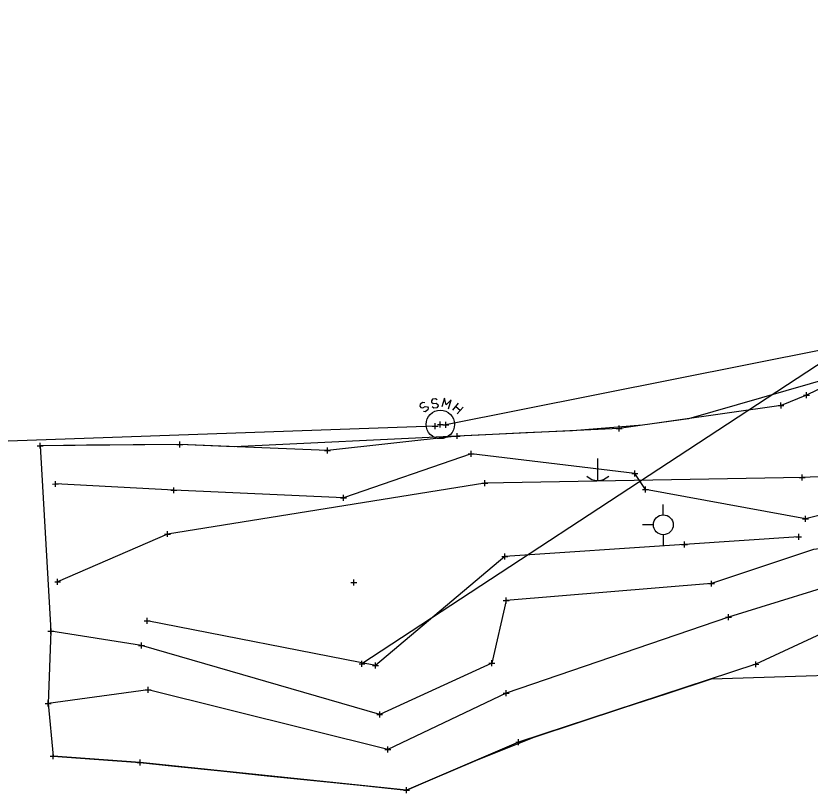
# Model space of a CAD drawing. Extents: x -1 to 1157254, y -1 to 2021979.
# Drawn here: x 1145896.5 to 1146066.6, y 2016356.4 to 2016522.8 of the extents above; entities that cross this region are included whole.
import ezdxf

# ---------------------------------------------------------------- set-up
doc = ezdxf.new("R2010")
doc.units = 0
for name, color, linetype in [('S_BUILDING_ANNOT', 7, 'Continuous'), ('S_CATCH_BASIN', 7, 'Continuous'), ('S_CONTOUR_ANNOT', 7, 'Continuous'), ('S_CONTOUR_MINOR', 7, 'Continuous'), ('S_CTL_TABLE', 7, 'Continuous'), ('S_DRIVEWAY_ANNOT', 7, 'Continuous'), ('S_EDGE_BITUMINOUS_ANNOT', 7, 'Continuous'), ('S_GAS_PUMP_ISLAND_ANNOT', 7, 'Continuous')]:
    doc.layers.add(name, color=color, linetype=linetype)

msp = doc.modelspace()

# ---------------------------------------------------------------- linework, layer by layer
at = {"layer": 'S_BUILDING_ANNOT'}
for p, q in [((1145985.67, 2016434.99), (1145986.94, 2016434.99)), ((1145985.67, 2016434.99), (1145986.94, 2016434.99)), ((1145986.31, 2016434.36), (1145986.31, 2016435.63)), ((1145986.31, 2016434.36), (1145986.31, 2016435.63)), ((1145986.31, 2016434.99), (1145986.31, 2016434.99)), ((1145986.31, 2016434.99), (1145986.31, 2016434.99)), ((1145986.77, 2016435.34), (1145988.04, 2016435.35)), ((1145987.4, 2016434.71), (1145987.4, 2016435.98)), ((1145987.4, 2016435.35), (1145987.4, 2016435.35)), ((1145987.92, 2016435.25), (1145989.19, 2016435.25)), ((1145987.92, 2016435.25), (1145989.19, 2016435.25)), ((1145988.56, 2016434.61), (1145988.56, 2016435.88)), ((1145988.56, 2016434.61), (1145988.56, 2016435.88)), ((1145988.56, 2016435.25), (1145988.56, 2016435.25)), ((1145988.56, 2016435.25), (1145988.56, 2016435.25)), ((1145993.35, 2016429.08), (1145994.62, 2016429.08)), ((1145993.99, 2016428.44), (1145993.98, 2016429.72)), ((1145993.99, 2016429.08), (1145993.99, 2016429.08)), ((1146028.45, 2016424.86), (1146029.73, 2016424.86)), ((1146029.09, 2016424.22), (1146029.09, 2016425.49)), ((1146029.09, 2016424.86), (1146029.09, 2016424.86)), ((1145904.99, 2016421.95), (1145904.99, 2016423.22)), ((1145904.35, 2016422.58), (1145905.62, 2016422.59)), ((1145904.99, 2016422.59), (1145904.99, 2016422.59)), ((1145930.29, 2016420.6), (1145930.29, 2016421.87)), ((1146030.72, 2016421.39), (1146031.99, 2016421.39)), ((1146031.35, 2016420.75), (1146031.35, 2016422.02)), ((1146031.35, 2016421.39), (1146031.35, 2016421.39)), ((1145929.65, 2016421.23), (1145930.93, 2016421.23)), ((1145930.29, 2016421.23), (1145930.29, 2016421.23)), ((1145966.68, 2016418.96), (1145966.67, 2016420.24)), ((1145966.04, 2016419.6), (1145967.31, 2016419.6)), ((1145966.67, 2016419.6), (1145966.67, 2016419.6)), ((1146064.99, 2016415.12), (1146066.27, 2016415.12)), ((1146065.63, 2016414.48), (1146065.63, 2016415.76)), ((1146065.63, 2016415.12), (1146065.63, 2016415.12)), ((1146044.82, 2016401.25), (1146046.1, 2016401.25)), ((1146045.46, 2016400.61), (1146045.46, 2016401.88)), ((1146045.46, 2016401.25), (1146045.46, 2016401.25)), ((1146000.85, 2016397.62), (1146002.12, 2016397.62)), ((1146001.49, 2016396.98), (1146001.49, 2016398.25)), ((1146001.49, 2016397.62), (1146001.49, 2016397.62)), ((1145903.3, 2016391.09), (1145904.58, 2016391.09)), ((1145903.94, 2016390.45), (1145903.94, 2016391.72)), ((1145903.94, 2016391.09), (1145903.94, 2016391.09)), ((1145922.77, 2016387.99), (1145924.04, 2016387.99)), ((1145923.4, 2016387.35), (1145923.4, 2016388.63)), ((1145923.4, 2016387.99), (1145923.4, 2016387.99)), ((1145969.98, 2016384.06), (1145971.25, 2016384.06)), ((1145970.62, 2016383.42), (1145970.62, 2016384.69)), ((1145970.62, 2016384.06), (1145970.62, 2016384.06)), ((1145997.78, 2016384.19), (1145999.06, 2016384.19)), ((1145998.42, 2016383.55), (1145998.42, 2016384.82)), ((1145998.42, 2016384.19), (1145998.42, 2016384.19)), ((1145974.41, 2016372.56), (1145974.41, 2016373.84)), ((1145973.77, 2016373.2), (1145975.04, 2016373.2)), ((1145974.41, 2016373.2), (1145974.41, 2016373.2))]:
    msp.add_line(p, q, dxfattribs=at)
at = {"layer": 'S_CATCH_BASIN'}
for p, q in [((1146021.07, 2016428.06), (1146021.07, 2016423.33)), ((1146035.16, 2016415.95), (1146035.16, 2016418.2)), ((1146033.06, 2016413.82), (1146030.74, 2016413.82)), ((1146035.23, 2016409.41), (1146035.23, 2016411.73))]:
    msp.add_line(p, q, dxfattribs=at)
msp.add_circle((1146035.16, 2016413.85), 2.13, dxfattribs=at)
msp.add_arc((1146021.13, 2016426.76), 3.41, 226.3972, 313.6028, dxfattribs=at)
at = {"layer": 'S_CONTOUR_ANNOT'}
msp.add_lwpolyline([(1148171.01, 2018007.64), (1148133.82, 2017978.13), (1147884.86, 2017790.18), (1147810.34, 2017733.24), (1147725.21, 2017658.34), (1147638.36, 2017588.8), (1147507.67, 2017474.52), (1147125.41, 2017140.99), (1145970.62, 2016384.06)], dxfattribs=at)
at = {"layer": 'S_CONTOUR_MINOR'}
for p, q in [((1145983.62, 2016440.03), (1145983.08, 2016439.65)), ((1145984.05, 2016439.96), (1145983.62, 2016440.03)), ((1145983.08, 2016439.65), (1145983, 2016439.26)), ((1145983, 2016439.26), (1145983.19, 2016438.99)), ((1145983.19, 2016438.99), (1145983.62, 2016438.87)), ((1145983.62, 2016438.87), (1145984.16, 2016439.22)), ((1145984.16, 2016439.22), (1145984.63, 2016439.14)), ((1145984.7, 2016438.45), (1145984.16, 2016438.06)), ((1145984.63, 2016439.14), (1145984.78, 2016438.87)), ((1145984.78, 2016438.87), (1145984.7, 2016438.45)), ((1145990.05, 2016438.41), (1145991.29, 2016439.88)), ((1145990.71, 2016439.18), (1145991.68, 2016438.37)), ((1145992.26, 2016439.07), (1145991.02, 2016437.59)), ((1145984.16, 2016438.06), (1145983.77, 2016438.14))]:
    msp.add_line(p, q, dxfattribs=at)
for points in [[(1146134.49, 2016464.35), (1145988.56, 2016435.25)], [(1145986.72, 2016440.58), (1145986.37, 2016440.85), (1145985.71, 2016440.77), (1145985.48, 2016440.42), (1145985.52, 2016440.11), (1145985.87, 2016439.8), (1145986.49, 2016439.92), (1145986.87, 2016439.61), (1145986.91, 2016439.3), (1145986.64, 2016438.91), (1145986.02, 2016438.83), (1145985.67, 2016439.11)], [(1145989.16, 2016438.72), (1145989.7, 2016440.58), (1145988.65, 2016439.57), (1145988.27, 2016441), (1145987.72, 2016439.14)], [(1145986.31, 2016434.99), (1145742.29, 2016426.39)]]:
    msp.add_lwpolyline(points, dxfattribs=at)
msp.add_circle((1145987.4, 2016435.35), 3.05, dxfattribs=at)
at = {"layer": 'S_CTL_TABLE'}
for p, q in [((1146065.85, 2016440.97), (1146065.85, 2016442.24)), ((1146060.38, 2016438.76), (1146060.37, 2016440.03)), ((1146065.21, 2016441.6), (1146066.48, 2016441.6)), ((1146065.85, 2016441.6), (1146065.85, 2016441.6)), ((1146059.74, 2016439.4), (1146061.01, 2016439.4)), ((1146060.38, 2016439.4), (1146060.38, 2016439.4)), ((1146025.7, 2016433.81), (1146025.7, 2016435.08)), ((1145991.04, 2016432.23), (1145991.04, 2016433.5)), ((1146025.06, 2016434.45), (1146026.33, 2016434.45)), ((1146025.7, 2016434.45), (1146025.7, 2016434.45)), ((1145931.6, 2016430.41), (1145931.6, 2016431.69)), ((1145990.4, 2016432.86), (1145991.68, 2016432.86)), ((1145991.04, 2016432.86), (1145991.04, 2016432.86)), ((1145901.04, 2016430.79), (1145902.31, 2016430.79)), ((1145901.68, 2016430.16), (1145901.68, 2016431.43)), ((1145901.68, 2016430.79), (1145901.68, 2016430.79)), ((1145930.96, 2016431.05), (1145932.23, 2016431.05)), ((1145931.6, 2016431.05), (1145931.6, 2016431.05)), ((1145963.24, 2016429.13), (1145963.23, 2016430.41)), ((1145962.6, 2016429.77), (1145963.87, 2016429.77)), ((1145963.24, 2016429.77), (1145963.24, 2016429.77)), ((1145996.92, 2016422.12), (1145996.92, 2016423.39)), ((1146064.3, 2016424.01), (1146065.58, 2016424.01)), ((1146064.94, 2016423.37), (1146064.94, 2016424.64)), ((1146064.94, 2016424.01), (1146064.94, 2016424.01)), ((1145996.28, 2016422.75), (1145997.56, 2016422.76)), ((1145996.92, 2016422.75), (1145996.92, 2016422.75)), ((1145928.35, 2016411.87), (1145929.62, 2016411.87)), ((1145928.99, 2016411.24), (1145928.99, 2016412.51)), ((1145928.99, 2016411.87), (1145928.99, 2016411.87)), ((1146063.52, 2016411.25), (1146064.8, 2016411.25)), ((1146064.16, 2016410.61), (1146064.16, 2016411.89)), ((1146064.16, 2016411.25), (1146064.16, 2016411.25)), ((1146039.08, 2016409.62), (1146040.35, 2016409.62)), ((1146039.72, 2016408.98), (1146039.71, 2016410.26)), ((1146039.71, 2016409.62), (1146039.71, 2016409.62)), ((1146001.21, 2016406.45), (1146001.21, 2016407.72)), ((1146000.58, 2016407.08), (1146001.85, 2016407.09)), ((1146001.21, 2016407.09), (1146001.21, 2016407.09)), ((1145904.79, 2016401.6), (1145906.06, 2016401.61)), ((1145905.43, 2016400.97), (1145905.42, 2016402.24)), ((1145905.42, 2016401.61), (1145905.42, 2016401.61)), ((1145968.22, 2016401.52), (1145969.49, 2016401.52)), ((1145968.86, 2016400.88), (1145968.86, 2016402.15)), ((1145968.86, 2016401.52), (1145968.86, 2016401.52)), ((1146049.16, 2016393.44), (1146049.16, 2016394.71)), ((1145923.99, 2016393.28), (1145925.26, 2016393.28)), ((1145924.63, 2016392.65), (1145924.62, 2016393.92)), ((1145924.62, 2016393.28), (1145924.62, 2016393.28)), ((1146048.52, 2016394.08), (1146049.8, 2016394.08)), ((1146049.16, 2016394.08), (1146049.16, 2016394.08)), ((1145973.53, 2016383.04), (1145973.53, 2016384.32)), ((1146054.34, 2016383.96), (1146055.61, 2016383.97)), ((1146054.98, 2016383.33), (1146054.97, 2016384.6)), ((1146054.98, 2016383.97), (1146054.98, 2016383.97)), ((1145972.9, 2016383.68), (1145974.17, 2016383.68)), ((1145973.53, 2016383.68), (1145973.53, 2016383.68)), ((1145924.81, 2016377.87), (1145924.81, 2016379.14)), ((1145924.18, 2016378.51), (1145925.45, 2016378.51)), ((1145924.81, 2016378.51), (1145924.81, 2016378.51)), ((1146000.88, 2016377.79), (1146002.15, 2016377.79)), ((1146001.52, 2016377.15), (1146001.52, 2016378.43)), ((1146001.52, 2016377.79), (1146001.52, 2016377.79)), ((1145902.76, 2016375.57), (1145904.03, 2016375.58)), ((1145903.4, 2016374.94), (1145903.4, 2016376.21)), ((1145903.4, 2016375.57), (1145903.4, 2016375.57)), ((1146003.54, 2016367.31), (1146004.82, 2016367.32)), ((1146004.18, 2016366.68), (1146004.18, 2016367.95)), ((1146004.18, 2016367.31), (1146004.18, 2016367.31)), ((1145975.51, 2016365.71), (1145976.79, 2016365.71)), ((1145976.15, 2016365.07), (1145976.15, 2016366.34)), ((1145976.15, 2016365.71), (1145976.15, 2016365.71)), ((1145903.82, 2016364.28), (1145905.09, 2016364.29)), ((1145904.45, 2016363.65), (1145904.45, 2016364.92)), ((1145904.45, 2016364.29), (1145904.45, 2016364.29)), ((1145923.13, 2016362.3), (1145923.12, 2016363.57)), ((1145922.49, 2016362.93), (1145923.76, 2016362.94)), ((1145923.12, 2016362.93), (1145923.12, 2016362.93)), ((1145979.54, 2016357.02), (1145980.81, 2016357.02)), ((1145980.17, 2016356.38), (1145980.17, 2016357.65)), ((1145980.17, 2016357.02), (1145980.17, 2016357.02))]:
    msp.add_line(p, q, dxfattribs=at)
at = {"layer": 'S_DRIVEWAY_ANNOT'}
for points in [[(1146132.57, 2016467.26), (1146131.19, 2016464.9), (1146123.71, 2016455.01), (1146115.64, 2016439.79), (1146090.15, 2016416.71), (1146087, 2016412.5), (1146087, 2016407.56), (1146084.43, 2016406.9), (1146081.03, 2016410.13), (1146067.37, 2016408.55), (1146045.46, 2016401.25), (1146001.49, 2016397.62), (1145998.42, 2016384.19), (1145974.41, 2016373.2), (1145923.4, 2016387.99), (1145903.94, 2016391.09)], [(1146131.62, 2016467.64), (1146129.98, 2016465.93), (1146122.26, 2016457.19), (1146113.3, 2016441.47), (1146087.87, 2016420.67), (1146065.63, 2016415.12), (1146031.35, 2016421.39), (1146029.09, 2016424.86), (1145993.99, 2016429.08), (1145966.67, 2016419.6), (1145930.29, 2016421.23), (1145904.99, 2016422.59)]]:
    msp.add_lwpolyline(points, dxfattribs=at)
at = {"layer": 'S_EDGE_BITUMINOUS_ANNOT'}
for points in [[(1146111.13, 2016472.12), (1146095.06, 2016455.75), (1146065.85, 2016441.6), (1146060.38, 2016439.4), (1146025.7, 2016434.45), (1145991.04, 2016432.86), (1145963.24, 2016429.77), (1145931.6, 2016431.05), (1145901.68, 2016430.79)], [(1146121.22, 2016459.16), (1146108.51, 2016444.36), (1146083.88, 2016424.74), (1146064.94, 2016424.01), (1145996.92, 2016422.75), (1145928.99, 2016411.87), (1145905.42, 2016401.61)], [(1146146.53, 2016446.12), (1146125.18, 2016425.55), (1146103.76, 2016409.51), (1146084.05, 2016397.48), (1146054.98, 2016383.97), (1146004.18, 2016367.31), (1145980.17, 2016357.02), (1145923.12, 2016362.93), (1145904.45, 2016364.29)], [(1146064.16, 2016411.25), (1146039.71, 2016409.62), (1146001.21, 2016407.09), (1145973.53, 2016383.68), (1145924.62, 2016393.28)], [(1146077.76, 2016402.93), (1146049.16, 2016394.08), (1146001.52, 2016377.79), (1145976.15, 2016365.71), (1145924.81, 2016378.51), (1145903.4, 2016375.57)]]:
    msp.add_lwpolyline(points, dxfattribs=at)
at = {"layer": 'S_GAS_PUMP_ISLAND_ANNOT'}
for points in [[(1146175.32, 2016519.88), (1146168.42, 2016512.65), (1146161.51, 2016505.41), (1146154.61, 2016498.18), (1146152.39, 2016495.85), (1146111.13, 2016472.12), (1146077.06, 2016447.03), (1146040.59, 2016436.57), (1146030.69, 2016435.16), (1146015.71, 2016433.99), (1146005.72, 2016433.53), (1145995.74, 2016433.08), (1145991.04, 2016432.86), (1145943.25, 2016430.58), (1145933.26, 2016430.98), (1145931.6, 2016431.05), (1145921.6, 2016430.96), (1145911.61, 2016430.88), (1145901.68, 2016430.79)], [(1145901.68, 2016430.79), (1145903.94, 2016391.09), (1145903.4, 2016375.57), (1145904.45, 2016364.29), (1145913.25, 2016363.65), (1145923.12, 2016362.93), (1145930.44, 2016362.18), (1145940.39, 2016361.14), (1145950.34, 2016360.11), (1145960.28, 2016359.08), (1145970.23, 2016358.05), (1145980.17, 2016357.02), (1145985.81, 2016359.43), (1145994.99, 2016363.37), (1146007.47, 2016368.39), (1146016.97, 2016371.51), (1146026.47, 2016374.62), (1146035.97, 2016377.74), (1146045.47, 2016380.85), (1146090.52, 2016382.31)]]:
    msp.add_lwpolyline(points, dxfattribs=at)

doc.saveas('drawing.dxf')
